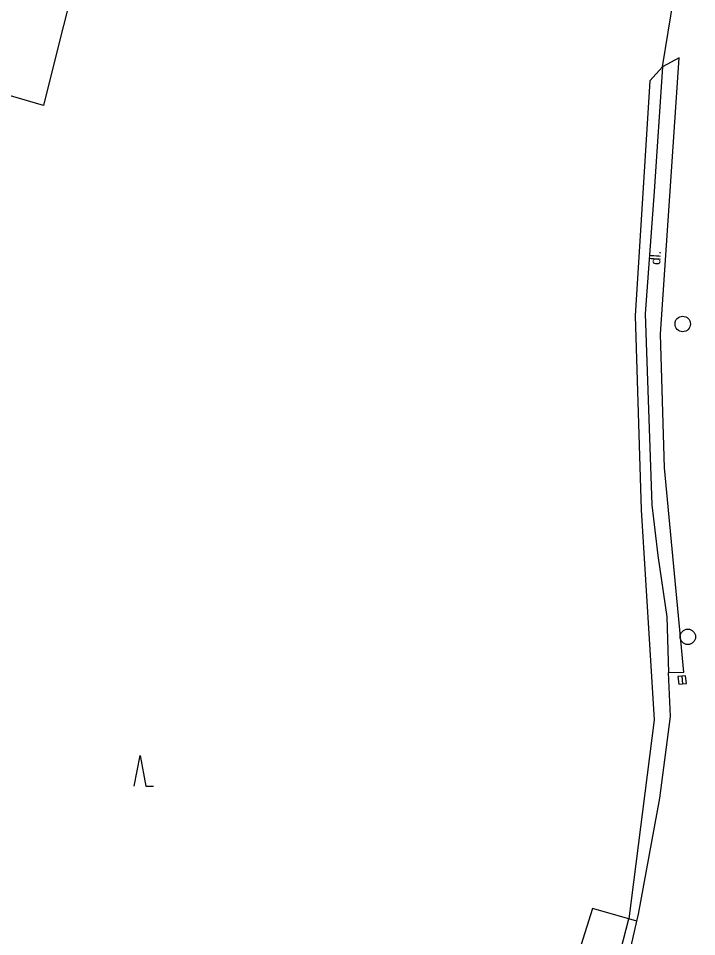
# Model space of a CAD drawing. Extents: x -600309 to -598967, y -1161267 to -1160292.
# Drawn here: x -599269.1 to -599225.2, y -1160606.2 to -1160546.7 of the extents above; entities that cross this region are included whole.
import ezdxf

# ---------------------------------------------------------------- set-up
doc = ezdxf.new("R2010")
doc.units = 0
for name, color, linetype in [('Level 10', 7, 'Continuous'), ('Level 11', 7, 'Continuous'), ('Level 27', 7, 'Continuous'), ('Level 36', 7, 'Continuous'), ('Level 40', 7, 'Continuous'), ('Level 54', 7, 'Continuous')]:
    doc.layers.add(name, color=color, linetype=linetype)

msp = doc.modelspace()

# ---------------------------------------------------------------- linework, layer by layer
at = {"layer": 'Level 10'}
for points in [[(-599263.28, -1160535.65), (-599266.69, -1160549.1599)], [(-599227.42, -1160549.87), (-599225.21, -1160536.37)], [(-599266.69, -1160549.1599), (-599267.5, -1160552.37)], [(-599227.42, -1160549.87), (-599227.96, -1160557.94)], [(-599267.5, -1160552.37), (-599269.93, -1160551.67)], [(-599227.96, -1160557.94), (-599228.55, -1160565.87)], [(-599228.55, -1160565.87), (-599228.1, -1160578.23)], [(-599228.1, -1160578.23), (-599227.7199, -1160581.52)], [(-599227.7199, -1160581.52), (-599227.14, -1160585.48)], [(-599227.14, -1160585.48), (-599227.03, -1160589.1)], [(-599228.9699, -1160604.73), (-599227.6, -1160597.23), (-599226.9, -1160591.93), (-599227.03, -1160589.1)], [(-599229.08, -1160605.2), (-599228.9699, -1160604.73)], [(-599230.51, -1160611.48), (-599229.08, -1160605.2)]]:
    msp.add_lwpolyline(points, dxfattribs=at)
at = {"layer": 'Level 11'}
for points in [[(-599227.54, -1160567.19), (-599226.34, -1160549.29)], [(-599226.34, -1160549.29), (-599227.42, -1160549.87)], [(-599227.03, -1160589.1), (-599226.03, -1160589.06), (-599227.3, -1160575.84), (-599227.54, -1160567.19)]]:
    msp.add_lwpolyline(points, dxfattribs=at)
at = {"layer": 'Level 27'}
msp.add_line((-599226.1767, -1160589.3314), (-599226.1233, -1160589.8286), dxfattribs=at)
msp.add_lwpolyline([(-599226.4253, -1160589.3581), (-599226.3719, -1160589.8553), (-599225.8747, -1160589.8019), (-599225.9281, -1160589.3047)], close=True, dxfattribs=at)
for centre in [(-599226.11, -1160566.52), (-599225.78, -1160586.78)]:
    msp.add_circle(centre, 0.5, dxfattribs=at)
at = {"layer": 'Level 36'}
msp.add_lwpolyline([(-599261.619, -1160596.458), (-599261.244, -1160594.458), (-599260.869, -1160596.458), (-599260.369, -1160596.458)], dxfattribs=at)
at = {"layer": 'Level 54'}
for points in [[(-599227.42, -1160549.87), (-599228.24, -1160550.77)], [(-599228.24, -1160550.77), (-599229.18, -1160565.99)], [(-599229.18, -1160565.99), (-599228.81, -1160578.55)], [(-599228.81, -1160578.55), (-599227.95, -1160592.1599)], [(-599227.95, -1160592.1599), (-599229.59, -1160605.04)], [(-599231.95, -1160604.37), (-599232.81, -1160607.11)], [(-599229.59, -1160605.04), (-599231.95, -1160604.37)], [(-599230.79, -1160609.63), (-599229.59, -1160605.04)], [(-599229.08, -1160605.2), (-599229.59, -1160605.04)]]:
    msp.add_lwpolyline(points, dxfattribs=at)

# ---------------------------------------------------------------- texts
at = {"layer": 'Level 40'}
msp.add_text('dl.', height=0.65, rotation=86.41, dxfattribs=at).set_placement((-599227.57, -1160562.71))

doc.saveas('drawing.dxf')
